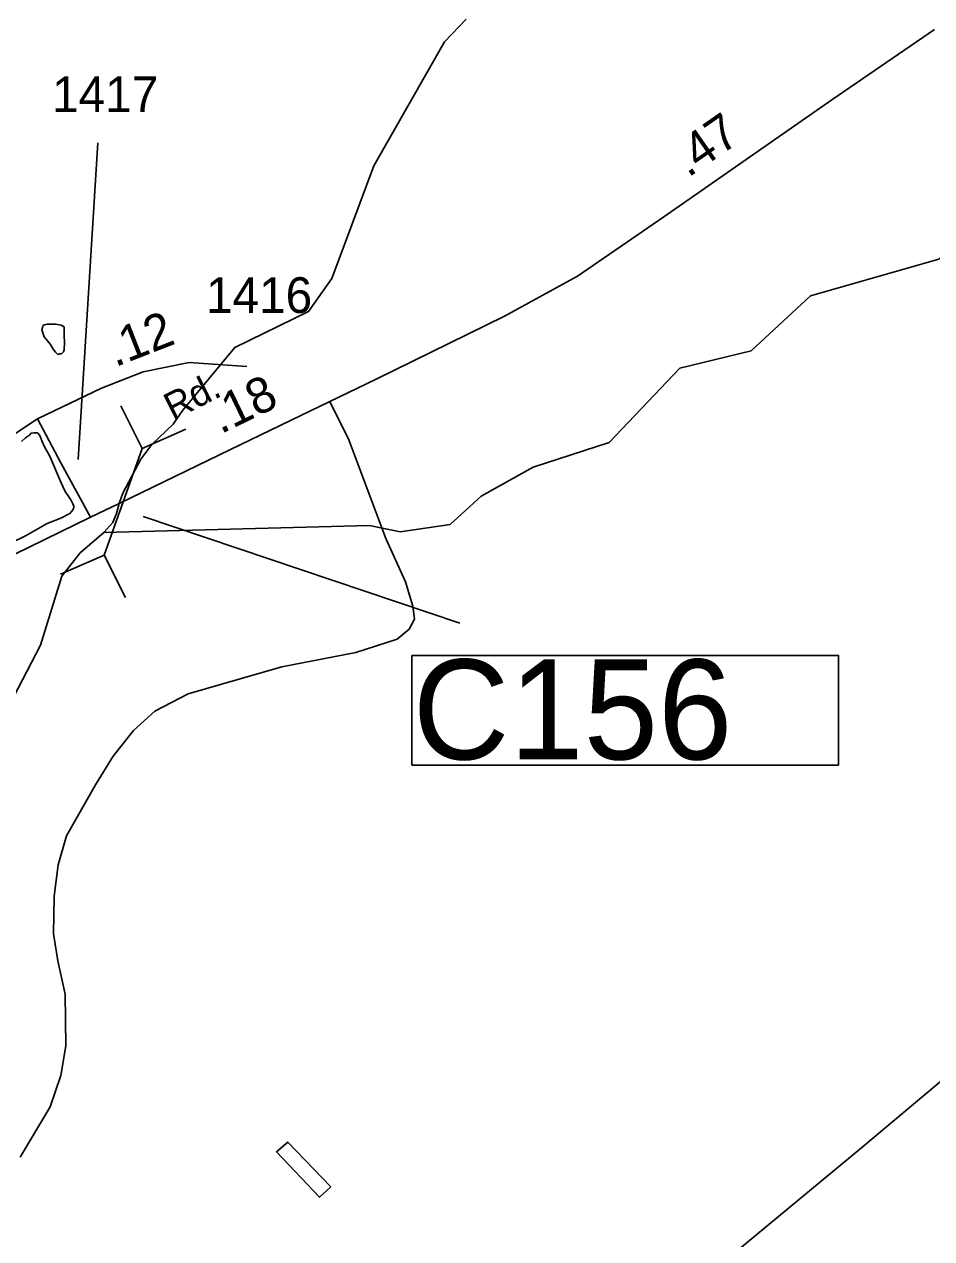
# Model space of a CAD drawing. Extents: x 2126262 to 2293712, y 749403 to 919119.
# Drawn here: x 2214243 to 2217420, y 859287 to 863538 of the extents above; entities that cross this region are included whole.
import ezdxf

# ---------------------------------------------------------------- set-up
doc = ezdxf.new("R2010")
doc.units = 0
for name, color, linetype in [('Exist Hydrographic Creek Single Shore', 7, 'Continuous'), ('Exist Hydrographic Misc Water Feature', 7, 'Continuous'), ('Exist Road Primary NC Attributed', 7, 'Continuous'), ('Exist Road Primary NC Service Mileage Hundredths English Label', 7, 'Continuous'), ('Exist Road Primary NC Structure Culvert CELL', 7, 'Continuous'), ('Exist Road Primary NC Structure Culvert Number Label', 7, 'Continuous'), ('Exist Road Secondary Mileage Hundredths English Label', 7, 'Continuous'), ('Exist Road Secondary Type 51 Attributed', 7, 'Continuous'), ('Exist Road Secondary Type 51 Label', 7, 'Continuous'), ('Exist Road Secondary Type 51 Number Label', 7, 'Continuous')]:
    doc.layers.add(name, color=color, linetype=linetype)

msp = doc.modelspace()

# ---------------------------------------------------------------- linework, layer by layer
at = {"layer": 'Exist Hydrographic Creek Single Shore'}
for points in [[(2214521.3, 861758.9), (2214553.8, 861794.8), (2214566.4, 861825.4), (2214575.4, 861860.6), (2214588, 861896.7), (2214651.1, 862015.4), (2214689.9, 862066.8), (2214764.7, 862138.1), (2214798.3, 862187.4), (2214980.4, 862406.7), (2215238.4, 862532.6), (2215320.4, 862648.9), (2215467.4, 863042.8), (2215714.3, 863477.3), (2215790.8, 863556.3)], [(2213852.4, 860534), (2213976.3, 860675.7), (2214140.3, 861059.5), (2214300.5, 861364.7), (2214374.4, 861606.8), (2214438.4, 861688), (2214521.3, 861758.9)]]:
    msp.add_lwpolyline(points, dxfattribs=at)
at = {"layer": 'Exist Hydrographic Misc Water Feature'}
for points in [[(2214521.3, 861758.9), (2215451.4, 861783.4), (2215559.3, 861761.5), (2215734.4, 861787.4), (2215842.3, 861886.9), (2216024.4, 861988.1), (2216290.3, 862074.4), (2216538.4, 862335), (2216788.4, 862395.4), (2216995.3, 862588), (2217444.3, 862716.4), (2217601.4, 862883.8)], [(2214382.5, 862479.1), (2214372.4, 862485), (2214352.5, 862488.9), (2214324.4, 862488.7), (2214312.5, 862486.6), (2214308.4, 862482.6), (2214306.6, 862476.6), (2214304.5, 862468.6), (2214308.9, 862454.6), (2214312.7, 862444.7), (2214324.8, 862430.7), (2214335.1, 862416.8), (2214344.9, 862400.9), (2214352.9, 862390.9), (2214361.3, 862382.9), (2214367.3, 862385), (2214373.2, 862385.1), (2214381, 862391.1), (2214383.1, 862399.1), (2214384.7, 862425.2), (2214382.7, 862447.1), (2214382.5, 862479.1)], [(2214233.2, 862078.2), (2214247.3, 862090.3), (2214261.3, 862100.4), (2214267, 862106.4), (2214277.1, 862108.6), (2214286.9, 862108.6), (2214291, 862106.6), (2214297.2, 862098.6), (2214305.2, 862080.7), (2214315.4, 862056.8), (2214331.6, 862028.9), (2214372.2, 861933.3), (2214386.6, 861903.3), (2214396.6, 861887.4), (2214406.7, 861873.5), (2214412.8, 861859.5), (2214416.7, 861851.5), (2214416.7, 861847.5), (2214414.9, 861839.5), (2214403, 861825.5), (2214371, 861809.2), (2214323.2, 861790.9), (2214249.6, 861748.4), (2214132.1, 861691.6)], [(2215316.7, 859468.5), (2215277.1, 859432.2), (2215126, 859591.1), (2215165.8, 859625.4), (2215316.7, 859468.5)]]:
    msp.add_lwpolyline(points, dxfattribs=at)
at = {"layer": 'Exist Road Primary NC Attributed'}
for points in [[(2215312.4, 862218.2), (2215475.6, 862296.4), (2215924, 862516.3), (2216180, 862656.6), (2216482.7, 862864.6), (2217070.2, 863273.7), (2217429.8, 863520.2)], [(2214475.4, 861813.3), (2214575.4, 861860.6), (2214965.7, 862050), (2215312.4, 862218.2)], [(2212138.9, 860653.1), (2212805.7, 860978.4), (2213462.7, 861317.7), (2214475.4, 861813.3)]]:
    msp.add_lwpolyline(points, dxfattribs=at)
at = {"layer": 'Exist Road Primary NC Structure Culvert CELL'}
for p, q in [((2214581.3, 862202.2), (2214656.5, 862053.6)), ((2214809, 862120.6), (2214656.5, 862053.6)), ((2214656.5, 862053.6), (2214522.8, 861680)), ((2214370.3, 861613), (2214522.8, 861680)), ((2214598, 861531.4), (2214522.8, 861680))]:
    msp.add_line(p, q, dxfattribs=at)
at = {"layer": 'Exist Road Primary NC Structure Culvert Number Label'}
msp.add_line((2214659.7, 861815.5), (2215767.7, 861442), dxfattribs=at)
msp.add_lwpolyline([(2215600.1, 861328.9), (2217093.1, 861328.9), (2217093.1, 860945.1), (2215600.1, 860945.1)], close=True, dxfattribs=at)
at = {"layer": 'Exist Road Secondary Type 51 Attributed'}
for points in [[(2215022.6, 862339.8), (2214820.3, 862353.8), (2214659.9, 862321.6), (2214513.4, 862264.4), (2214374.6, 862198.1), (2214289.2, 862156.8)], [(2214229.4, 859572), (2214334, 859748.7), (2214371.6, 859859), (2214388.4, 859962.3), (2214387, 860143), (2214360.5, 860260.3), (2214345.2, 860353.8), (2214348, 860485.7), (2214362, 860596), (2214391.3, 860697.9), (2214492.8, 860875.7), (2214554.2, 860976.2), (2214625.3, 861065.6), (2214700.7, 861134), (2214817.4, 861194.1), (2214930.2, 861227.1), (2215145, 861288.5), (2215404.4, 861338.8), (2215549, 861385.8), (2215590.8, 861420.7), (2215609, 861455.6), (2215603.4, 861501.7), (2215578.3, 861586.8), (2215508.7, 861738.6), (2215379.6, 862084.1), (2215312.4, 862218.2)], [(2214289.2, 862156.8), (2214185.2, 862087.8), (2214114.5, 862006.1), (2214079.6, 861946.1), (2214035, 861898.6), (2213983.4, 861858.1), (2213845.3, 861779.9), (2213770.4, 861696.8), (2213729.9, 861674.5), (2213611.4, 861654.9), (2213555.5, 861627.9), (2213497, 861589.3), (2213361.7, 861448.3)], [(2214289.2, 862156.8), (2214371.8, 862002.6), (2214475.4, 861813.3)], [(2214342.1, 856613.9), (2214496.4, 856684.1), (2214585.9, 856732.6), (2214640.1, 856770.7), (2214670.9, 856795.7), (2214707.6, 856827.9), (2214777.3, 856896.9), (2214821.3, 856961.5), (2215144.7, 857490), (2215356.8, 857837.9), (2215512.7, 858090.7), (2215579.5, 858184.7), (2215653.1, 858285.5), (2215713, 858354.1), (2215776.1, 858427.4), (2215862.6, 858519.9), (2215962.3, 858613.8), (2216157.7, 858773.8), (2216659.5, 859179.6), (2217175.2, 859606.3), (2217537.3, 859910.3)]]:
    msp.add_lwpolyline(points, dxfattribs=at)
at = {"layer": 'Exist Road Secondary Type 51 Number Label'}
msp.add_line((2214432.5, 862014.7), (2214501, 863122.7), dxfattribs=at)

# ---------------------------------------------------------------- texts
at = {"layer": 'Exist Road Primary NC Service Mileage Hundredths English Label'}
for s, rotation, p in [('.47', 34.8511, (2216567.3, 862999.7)), ('.18', 25.8885, (2214930.9, 862102.6))]:
    msp.add_text(s, height=125, rotation=rotation, dxfattribs=at).set_placement(p)
at = {"layer": 'Exist Road Primary NC Structure Culvert Number Label'}
msp.add_text('C156', height=350, dxfattribs=at).set_placement((2215603.3, 860964.9))
at = {"layer": 'Exist Road Secondary Mileage Hundredths English Label'}
msp.add_text('.12', height=125, rotation=21.346, dxfattribs=at).set_placement((2214561.2, 862337.2))
at = {"layer": 'Exist Road Secondary Type 51 Label'}
msp.add_text('Rd.', height=95, rotation=26.8886, dxfattribs=at).set_placement((2214763.5, 862150.2))
at = {"layer": 'Exist Road Secondary Type 51 Number Label'}
for s, p in [('1417', (2214340.6, 863230.8)), ('1416', (2214879.3, 862527.7))]:
    msp.add_text(s, height=125, dxfattribs=at).set_placement(p)

doc.saveas('drawing.dxf')
